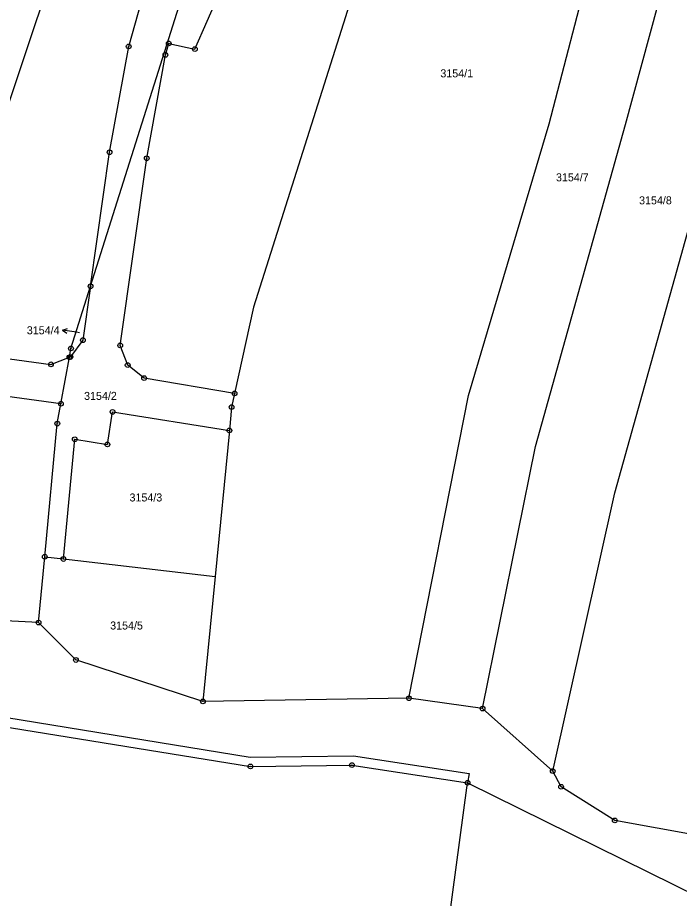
# Model space of a CAD drawing. Extents: x -733394 to -722299, y -1082822 to -1075049.
# Drawn here: x -727057.2 to -726916.6, y -1080027.5 to -1079840.6 of the extents above; entities that cross this region are included whole.
import ezdxf

# ---------------------------------------------------------------- set-up
doc = ezdxf.new("R2010")
doc.units = 0
for name, color, linetype in [('Hranice parcel', 7, 'Continuous'), ('Parcelní čísla', 7, 'Continuous'), ('Pop  PČ popisy', 7, 'Continuous'), ('Značky bodu BP', 7, 'Continuous')]:
    doc.layers.add(name, color=color, linetype=linetype)

msp = doc.modelspace()

# ---------------------------------------------------------------- linework, layer by layer
at = {"layer": 'Hranice parcel'}
for p, q in [((-727047.96, -1079922.53), (-727046.17, -1079912.67)), ((-727047.96, -1079922.53), (-727076.45, -1079918.66)), ((-727012.2, -1079928.21), (-727015.23, -1079959.24)), ((-727052.72, -1079968.98), (-727051.4, -1079955.03)), ((-727051.4, -1079955.03), (-727047.43, -1079955.49)), ((-727047.43, -1079955.49), (-727015.23, -1079959.24)), ((-727015.23, -1079959.24), (-727017.82, -1079985.72)), ((-726974.05, -1079985.06), (-727017.82, -1079985.72)), ((-726958.43, -1079987.25), (-726974.05, -1079985.06)), ((-726943.53, -1080000.5), (-726958.43, -1079987.25)), ((-726961.6, -1080002.99), (-726794.42, -1080085.73))]:
    msp.add_line(p, q, dxfattribs=at)
for points in [[(-727075.48, -1079910.72), (-727074.1, -1079903.57), (-727049.84, -1079831.23), (-727035.16, -1079787.23), (-727011.93, -1079731.71)], [(-727041.67, -1079897.6), (-727037.64, -1079869.16), (-727033.58, -1079846.68), (-727028.91, -1079830.26), (-727026.44, -1079823.32), (-726992.65, -1079745.39), (-726993.68, -1079740.96), (-726996.61, -1079737.5), (-727011.93, -1079731.71)], [(-727041.67, -1079897.6), (-727017.21, -1079820.09), (-726988.08, -1079733.91)], [(-727011.08, -1079920.34), (-727030.29, -1079917.1), (-727033.79, -1079914.33), (-727035.37, -1079910.16), (-727029.75, -1079870.44), (-727025.77, -1079848.49), (-727025.08, -1079846.05), (-727019.52, -1079847.25), (-727014.26, -1079835.32), (-727010.99, -1079825.87), (-727017.83, -1079823.51), (-726985.31, -1079748.57), (-726980.98, -1079746.03), (-726976.02, -1079745.28), (-726958.38, -1079751.94)], [(-726958.38, -1079751.94), (-726961.57, -1079761.94), (-726980.97, -1079818.88), (-726987.51, -1079840.4), (-727007.1, -1079902.01), (-727011.08, -1079920.34)], [(-726974.05, -1079985.06), (-726961.41, -1079920.75), (-726944.31, -1079863.15), (-726935.18, -1079827.95), (-726913.76, -1079761.98)], [(-726958.43, -1079987.25), (-726947.22, -1079931.62), (-726928.09, -1079863.26), (-726914.15, -1079811.89), (-726899.75, -1079769.74)], [(-726943.53, -1080000.5), (-726930.31, -1079941.48), (-726909.03, -1079865.25), (-726896.73, -1079823.48), (-726881.59, -1079781.27)], [(-727046.17, -1079912.67), (-727045.83, -1079910.79), (-727041.67, -1079897.6)], [(-727041.67, -1079897.6), (-727043.29, -1079909.04), (-727045.94, -1079912.58), (-727046.17, -1079912.67)], [(-727075.48, -1079910.72), (-727050.08, -1079914.17), (-727046.17, -1079912.67)], [(-727011.08, -1079920.34), (-727011.71, -1079923.23), (-727012.2, -1079928.21)], [(-727051.4, -1079955.03), (-727048.73, -1079926.76), (-727047.96, -1079922.53)], [(-727047.43, -1079955.49), (-727045.03, -1079930.08), (-727038.11, -1079931.18), (-727037.01, -1079924.27), (-727012.2, -1079928.21)], [(-727180.3, -1079958.82), (-727173.1, -1079960.4), (-727137.76, -1079975.4), (-727119.64, -1079977.57), (-727072.55, -1079987.03), (-727007.75, -1079997.53), (-726985.86, -1079997.27), (-726961.3, -1080001.01), (-726961.6, -1080002.99)], [(-727052.72, -1079968.98), (-727064.12, -1079968.44), (-727077.6, -1079976.43)], [(-727017.82, -1079985.72), (-727044.8, -1079976.93), (-727052.72, -1079968.98)], [(-727072.94, -1079988.99), (-727007.72, -1079999.53), (-726986.16, -1079999.25), (-726961.6, -1080002.99)], [(-726912.35, -1080014.25), (-726930.35, -1080011), (-726941.74, -1080003.84), (-726943.53, -1080000.5)], [(-726968.44, -1080062.81), (-726967.23, -1080044.65), (-726961.6, -1080002.99)]]:
    msp.add_lwpolyline(points, dxfattribs=at)
at = {"layer": 'Pop  PČ popisy'}
for p, q in [((-727047.6, -1079906.94), (-727046.54, -1079906.59)), ((-727044.63, -1079907.36), (-727047.6, -1079906.94)), ((-727047.6, -1079906.94), (-727046.68, -1079907.58)), ((-727044.03, -1079907.45), (-727044.63, -1079907.36))]:
    msp.add_line(p, q, dxfattribs=at)
at = {"layer": 'Značky bodu BP'}
for centre, radius in [((-727025.08, -1079846.05), 0.5), ((-727033.58, -1079846.68), 0.5), ((-727033.58, -1079846.68), 0.0303), ((-727025.08, -1079846.05), 0.0303), ((-727019.52, -1079847.25), 0.5), ((-727019.52, -1079847.25), 0.0303), ((-727025.77, -1079848.49), 0.5), ((-727025.77, -1079848.49), 0.0303), ((-727037.64, -1079869.16), 0.5), ((-727037.64, -1079869.16), 0.0303), ((-727029.75, -1079870.44), 0.5), ((-727029.75, -1079870.44), 0.0303), ((-727041.67, -1079897.6), 0.5), ((-727041.67, -1079897.6), 0.0303), ((-727043.29, -1079909.04), 0.5), ((-727043.29, -1079909.04), 0.0303), ((-727045.83, -1079910.79), 0.5), ((-727045.83, -1079910.79), 0.0303), ((-727035.37, -1079910.16), 0.5), ((-727035.37, -1079910.16), 0.0303), ((-727046.17, -1079912.67), 0.5), ((-727045.94, -1079912.58), 0.5), ((-727046.17, -1079912.67), 0.0303), ((-727045.94, -1079912.58), 0.0303), ((-727050.08, -1079914.17), 0.5), ((-727050.08, -1079914.17), 0.0303), ((-727033.79, -1079914.33), 0.5), ((-727033.79, -1079914.33), 0.0303), ((-727030.29, -1079917.1), 0.5), ((-727030.29, -1079917.1), 0.0303), ((-727011.08, -1079920.34), 0.5), ((-727011.08, -1079920.34), 0.0303), ((-727047.96, -1079922.53), 0.5), ((-727047.96, -1079922.53), 0.0303), ((-727037.01, -1079924.27), 0.5), ((-727037.01, -1079924.27), 0.0303), ((-727011.71, -1079923.23), 0.5), ((-727011.71, -1079923.23), 0.0303), ((-727048.73, -1079926.76), 0.5), ((-727048.73, -1079926.76), 0.0303), ((-727012.2, -1079928.21), 0.5), ((-727012.2, -1079928.21), 0.0303), ((-727045.03, -1079930.08), 0.5), ((-727045.03, -1079930.08), 0.0303), ((-727038.11, -1079931.18), 0.5), ((-727038.11, -1079931.18), 0.0303), ((-727051.4, -1079955.03), 0.5), ((-727051.4, -1079955.03), 0.0303), ((-727047.43, -1079955.49), 0.5), ((-727047.43, -1079955.49), 0.0303), ((-727052.72, -1079968.98), 0.5), ((-727052.72, -1079968.98), 0.0303), ((-727044.8, -1079976.93), 0.5), ((-727044.8, -1079976.93), 0.0303), ((-727017.82, -1079985.72), 0.5), ((-727017.82, -1079985.72), 0.0303), ((-726974.05, -1079985.06), 0.5), ((-726974.05, -1079985.06), 0.0303), ((-726958.43, -1079987.25), 0.5), ((-726958.43, -1079987.25), 0.0303), ((-727007.72, -1079999.53), 0.5), ((-726986.16, -1079999.25), 0.5), ((-726986.16, -1079999.25), 0.0303), ((-727007.72, -1079999.53), 0.0303), ((-726943.53, -1080000.5), 0.5), ((-726943.53, -1080000.5), 0.0303), ((-726961.6, -1080002.99), 0.5), ((-726961.6, -1080002.99), 0.0303), ((-726941.74, -1080003.84), 0.5), ((-726941.74, -1080003.84), 0.0303), ((-726930.35, -1080011), 0.5), ((-726930.35, -1080011), 0.0303)]:
    msp.add_circle(centre, radius, dxfattribs=at)

# ---------------------------------------------------------------- texts
at = {"layer": 'Parcelní čísla'}
for s, p in [('3154/1', (-726967.39, -1079853.25)), ('3154/7', (-726942.84, -1079875.32)), ('3154/8', (-726925.19, -1079880.21)), ('3154/4', (-727055.21, -1079907.79)), ('3154/2', (-727043.05, -1079921.72)), ('3154/3', (-727033.4, -1079943.28)), ('3154/5', (-727037.51, -1079970.46))]:
    msp.add_text(s, height=1.7, dxfattribs=at).set_placement(p)

doc.saveas('drawing.dxf')
